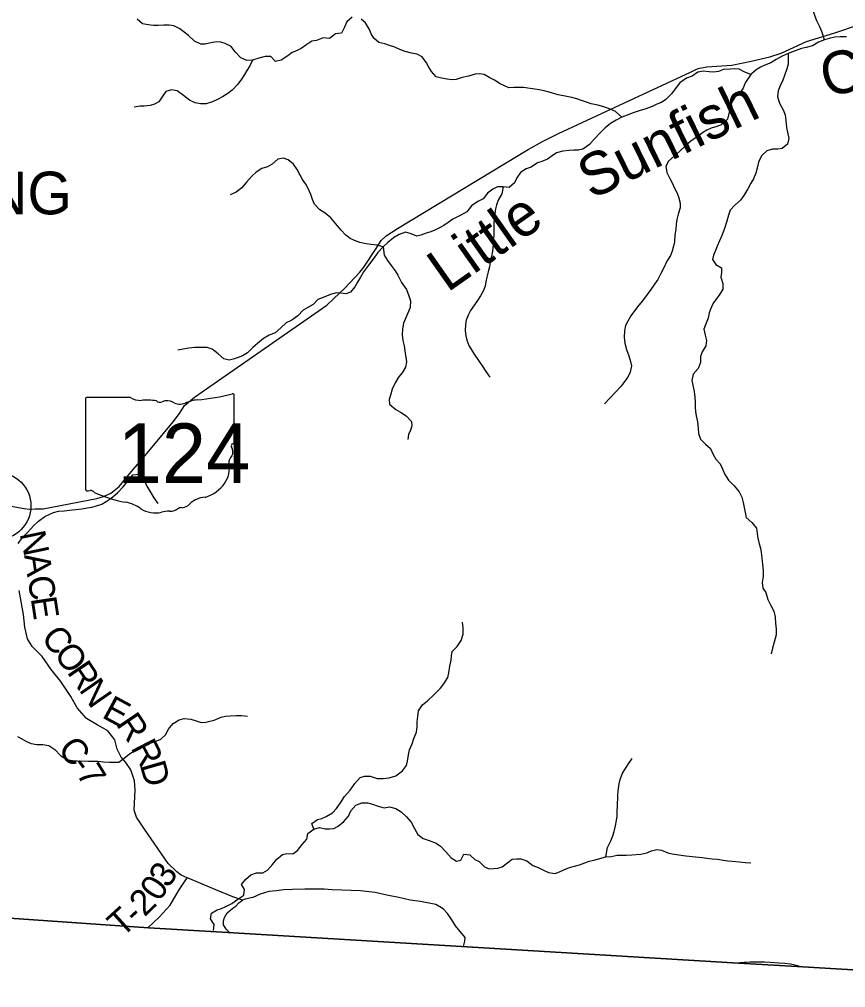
# Model space of a CAD drawing. Extents: x 1578669 to 1989827, y 208020 to 553079.
# Drawn here: x 1723876 to 1733554, y 384224 to 395568 of the extents above; entities that cross this region are included whole.
import ezdxf

# ---------------------------------------------------------------- set-up
doc = ezdxf.new("R2010")
doc.units = 0
for name, color, linetype in [('GM_X_Adjacent_County', 7, 'Continuous'), ('GM_X_Corporation_Text', 7, 'Continuous'), ('GM_X_County', 7, 'Continuous'), ('GM_X_County_Road', 7, 'Continuous'), ('GM_X_County_Road_Text', 7, 'Continuous'), ('GM_X_County_ROW', 7, 'Continuous'), ('GM_X_Minor_River', 7, 'Continuous'), ('GM_X_Minor_River_Text', 7, 'Continuous'), ('GM_X_State_Location', 7, 'Continuous'), ('GM_X_State_Route', 7, 'Continuous'), ('GM_X_State_Shield', 7, 'Continuous'), ('GM_X_Township', 7, 'Continuous'), ('GM_X_Township_Road', 7, 'Continuous'), ('GM_X_Township_Road_Text', 7, 'Continuous'), ('GM_X_Unincorporated', 7, 'Continuous')]:
    doc.layers.add(name, color=color, linetype=linetype)

msp = doc.modelspace()

# ---------------------------------------------------------------- linework, layer by layer
at = {"layer": 'GM_X_Adjacent_County'}
msp.add_lwpolyline([(1715243, 385199), (1716944, 385616), (1718960, 385355), (1720053, 385296), (1725388, 384925), (1726318, 384870), (1729054, 384706), (1732231, 384515), (1733054, 384466), (1737094, 384224)], dxfattribs=at)
at = {"layer": 'GM_X_County'}
msp.add_lwpolyline([(1737094, 384224), (1733054, 384466), (1732231, 384515), (1729054, 384706), (1726318, 384870), (1725388, 384925), (1720053, 385296), (1718960, 385355), (1716944, 385616), (1717230, 387237), (1717252, 387345), (1718205, 391923), (1718383, 392946), (1719425, 397707), (1720223, 401979)], dxfattribs=at)
at = {"layer": 'GM_X_County_Road'}
msp.add_lwpolyline([(1729078, 384704), (1729094, 384770), (1729097, 384813), (1728986, 384947), (1728940, 385017), (1728892, 385091), (1728838, 385147), (1728752, 385197), (1728576, 385233), (1728452, 385247), (1728322, 385281), (1728180, 385307), (1728044, 385339), (1727870, 385359), (1727654, 385364), (1727540, 385370), (1727444, 385376), (1727290, 385378), (1727218, 385376), (1727074, 385372), (1726974, 385370), (1726884, 385360), (1726796, 385350), (1726698, 385318), (1726610, 385281), (1726522, 385259), (1726488, 385247), (1726378, 385287), (1726176, 385371), (1726000, 385445), (1725872, 385497), (1725842, 385511), (1725772, 385541), (1725720, 385581), (1725620, 385677), (1725342, 386080), (1725248, 386220), (1725221, 386304), (1725233, 386543), (1725225, 386647), (1725183, 386775), (1725121, 386861), (1725067, 386925), (1725023, 387019), (1724995, 387128), (1724912, 387234), (1724786, 387302), (1724662, 387376), (1724554, 387504), (1724478, 387634), (1724360, 387810), (1724250, 387952), (1724142, 388103), (1724024, 388221), (1723973, 388311), (1723939, 388447), (1723923, 388595), (1723875, 388876)], dxfattribs=at)
at = {"layer": 'GM_X_County_ROW'}
msp.add_lwpolyline([(1732296, 384511), (1732322, 384517), (1732339, 384519), (1732365, 384522), (1732394, 384524), (1732436, 384525), (1732523, 384527), (1732604, 384525), (1732669, 384522), (1732771, 384516), (1732842, 384509), (1732908, 384501), (1732959, 384493), (1732988, 384485), (1733009, 384477), (1733027, 384468)], dxfattribs=at)
at = {"layer": 'GM_X_Minor_River'}
for points in [[(1733305, 395327), (1733276, 395427), (1733250, 395479), (1733216, 395551), (1733198, 395603), (1733174, 395673), (1733163, 395733), (1733169, 395801), (1733193, 395872), (1733255, 395948), (1733327, 396008), (1733349, 396058), (1733311, 396122), (1733235, 396158), (1733166, 396158), (1733090, 396160), (1733024, 396154), (1732952, 396153), (1732888, 396169), (1732810, 396177), (1732742, 396183), (1732669, 396197)], [(1727772, 395596), (1727713, 395540), (1727685, 395476), (1727649, 395408), (1727577, 395397), (1727509, 395343), (1727435, 395351), (1727358, 395321), (1727300, 395312), (1727244, 395274), (1727176, 395226), (1727122, 395198), (1727072, 395179), (1727020, 395141), (1726944, 395091), (1726876, 395073), (1726820, 395135), (1726754, 395134), (1726682, 395114), (1726606, 395092), (1726540, 395088), (1726469, 395118), (1726405, 395187), (1726355, 395249), (1726287, 395287), (1726235, 395303), (1726182, 395307), (1726120, 395293), (1726052, 395277), (1726002, 395276), (1725928, 395314), (1725858, 395378), (1725808, 395418), (1725757, 395456), (1725685, 395494), (1725631, 395502), (1725569, 395500), (1725501, 395495), (1725447, 395497), (1725383, 395505), (1725318, 395515), (1725254, 395569)], [(1730933, 394422), (1730857, 394490), (1730796, 394515), (1730722, 394545), (1730650, 394563), (1730574, 394579), (1730520, 394599), (1730460, 394617), (1730405, 394637), (1730345, 394652), (1730287, 394666), (1730187, 394686), (1730083, 394714), (1730021, 394730), (1729966, 394741), (1729912, 394751), (1729858, 394759), (1729782, 394771), (1729716, 394771), (1729666, 394769), (1729610, 394768), (1729560, 394788), (1729509, 394812), (1729439, 394856), (1729387, 394884), (1729319, 394922), (1729267, 394930), (1729215, 394927), (1729137, 394903), (1729064, 394887), (1728990, 394865), (1728938, 394860), (1728888, 394868), (1728820, 394878), (1728756, 394894), (1728704, 394956), (1728671, 395010), (1728643, 395060), (1728595, 395128), (1728535, 395160), (1728469, 395172), (1728393, 395192), (1728334, 395215), (1728274, 395241), (1728210, 395263), (1728156, 395283), (1728088, 395299), (1728026, 395349), (1727997, 395399), (1727975, 395449), (1727929, 395527), (1727879, 395569)], [(1733563, 395364), (1733491, 395364), (1733427, 395359), (1733361, 395343), (1733305, 395327), (1733235, 395301), (1733165, 395258), (1733091, 395238), (1733037, 395226), (1732932, 395189), (1732882, 395167), (1732812, 395139), (1732740, 395097), (1732678, 395058), (1732606, 395032), (1732556, 395008), (1732506, 394976), (1732444, 394921), (1732374, 394951), (1732308, 394985), (1732252, 394987), (1732200, 394985), (1732124, 394980), (1732064, 394956), (1732011, 394948), (1731955, 394952), (1731889, 394960), (1731823, 394948), (1731755, 394903), (1731691, 394879), (1731613, 394823), (1731557, 394754), (1731513, 394694), (1731449, 394628), (1731397, 394595), (1731343, 394573), (1731287, 394549), (1731215, 394521), (1731137, 394496), (1731065, 394474), (1730995, 394446), (1730933, 394422), (1730865, 394389), (1730799, 394347), (1730737, 394297), (1730673, 394237), (1730613, 394168), (1730553, 394102), (1730475, 394048), (1730425, 394035), (1730369, 394035), (1730317, 394033), (1730241, 394025), (1730169, 394003), (1730115, 393968), (1730063, 393932), (1729995, 393902), (1729945, 393888), (1729871, 393837), (1729812, 393817), (1729746, 393775), (1729703, 393711), (1729675, 393652), (1729613, 393600), (1729543, 393608), (1729478, 393608), (1729422, 393579), (1729358, 393531), (1729310, 393465), (1729246, 393433), (1729172, 393382), (1729117, 393314), (1729045, 393274), (1728952, 393229), (1728898, 393187), (1728848, 393153), (1728798, 393125), (1728744, 393100), (1728694, 393080), (1728642, 393062), (1728580, 393040), (1728530, 393030), (1728466, 393057), (1728398, 393077), (1728326, 393047), (1728258, 393007), (1728192, 392956), (1728136, 392902), (1728076, 392838), (1728014, 392753), (1727964, 392689), (1727908, 392611), (1727870, 392549), (1727838, 392488), (1727804, 392436), (1727753, 392374), (1727699, 392354), (1727640, 392362)], [(1732882, 395167), (1732881, 395043), (1732865, 394987), (1732837, 394911), (1732817, 394856), (1732785, 394788), (1732763, 394732), (1732755, 394662), (1732780, 394588), (1732820, 394510), (1732846, 394448), (1732852, 394384), (1732861, 394303), (1732887, 394173), (1732873, 394107), (1732811, 394055), (1732761, 394047), (1732697, 394048), (1732629, 394028), (1732569, 393970), (1732533, 393896), (1732523, 393839), (1732501, 393767), (1732473, 393699), (1732443, 393649), (1732408, 393583), (1732360, 393504), (1732322, 393452), (1732256, 393392), (1732202, 393331), (1732182, 393273), (1732164, 393203), (1732136, 393117), (1732102, 393035), (1732077, 392972), (1732049, 392910), (1732029, 392860), (1732005, 392804), (1731993, 392754), (1732033, 392696), (1732099, 392658), (1732098, 392602), (1732092, 392548), (1732116, 392472), (1732114, 392407), (1732074, 392337), (1732034, 392285), (1732000, 392235), (1731974, 392181), (1731956, 392130), (1731943, 392066), (1731911, 391990), (1731893, 391938), (1731907, 391870), (1731925, 391806), (1731917, 391744), (1731875, 391675), (1731854, 391617), (1731852, 391549), (1731828, 391477), (1731766, 391412), (1731754, 391338), (1731764, 391282), (1731781, 391208), (1731789, 391142), (1731791, 391084), (1731791, 391026), (1731795, 390976), (1731803, 390924), (1731817, 390852), (1731828, 390779), (1731832, 390715), (1731852, 390649), (1731914, 390591), (1731969, 390541), (1731999, 390479), (1732035, 390415), (1732085, 390361), (1732107, 390309), (1732134, 390243), (1732182, 390169), (1732248, 390103), (1732306, 390031), (1732337, 389969), (1732355, 389909), (1732367, 389849), (1732377, 389789), (1732389, 389733), (1732454, 389673), (1732508, 389607), (1732516, 389543), (1732524, 389491), (1732542, 389423), (1732555, 389371), (1732563, 389321), (1732571, 389259), (1732579, 389181), (1732587, 389107), (1732587, 389041), (1732576, 388972), (1732584, 388904)], [(1726606, 395092), (1726574, 395024), (1726540, 394971), (1726512, 394921), (1726478, 394869), (1726436, 394811), (1726370, 394738), (1726318, 394700), (1726254, 394662), (1726198, 394630), (1726138, 394601), (1726064, 394577), (1725998, 394577), (1725936, 394589), (1725870, 394621), (1725799, 394677), (1725723, 394730), (1725659, 394744), (1725591, 394722), (1725555, 394672), (1725509, 394604), (1725459, 394573), (1725407, 394561), (1725339, 394553), (1725289, 394553), (1725221, 394541)], [(1732444, 394921), (1732378, 394823), (1732352, 394763), (1732313, 394709), (1732251, 394650), (1732221, 394598), (1732201, 394540), (1732191, 394482), (1732169, 394399), (1732097, 394333), (1732045, 394315), (1731979, 394295), (1731929, 394270), (1731877, 394238), (1731821, 394196), (1731745, 394144), (1731683, 394089), (1731613, 394023), (1731545, 393967), (1731477, 393906), (1731449, 393848), (1731461, 393774), (1731494, 393704), (1731522, 393652), (1731550, 393592), (1731576, 393538), (1731596, 393488), (1731617, 393416), (1731615, 393362), (1731591, 393285), (1731577, 393225), (1731567, 393167), (1731563, 393107), (1731555, 393043), (1731548, 392961), (1731538, 392911), (1731522, 392854), (1731502, 392800), (1731460, 392734), (1731424, 392658), (1731390, 392592), (1731354, 392519), (1731316, 392465), (1731273, 392403), (1731229, 392343), (1731173, 392272), (1731131, 392218), (1731091, 392168), (1731037, 392095), (1731001, 392031), (1730977, 391981), (1730963, 391919), (1730959, 391845), (1730968, 391773), (1730988, 391699), (1731014, 391627), (1731034, 391560), (1731044, 391508), (1731031, 391436), (1731003, 391376), (1730963, 391324), (1730923, 391272), (1730859, 391201), (1730731, 391065)], [(1728136, 392902), (1728066, 392922), (1727996, 392930), (1727937, 392938), (1727863, 392955), (1727801, 392979), (1727751, 393001), (1727699, 393041), (1727643, 393101), (1727584, 393171), (1727524, 393243), (1727458, 393299), (1727396, 393335), (1727331, 393405), (1727309, 393459), (1727289, 393517), (1727257, 393587), (1727230, 393639), (1727194, 393693), (1727164, 393743), (1727128, 393809), (1727088, 393871), (1727025, 393923), (1726971, 393943), (1726903, 393932), (1726835, 393872), (1726783, 393840), (1726717, 393820), (1726649, 393779), (1726597, 393733), (1726535, 393661), (1726481, 393596), (1726415, 393544), (1726343, 393514)], [(1729543, 393608), (1729525, 393524), (1729483, 393449), (1729463, 393397), (1729453, 393347), (1729443, 393293), (1729437, 393237), (1729433, 393167), (1729432, 393106), (1729432, 393046), (1729430, 392986), (1729426, 392926), (1729416, 392854), (1729404, 392792), (1729392, 392732), (1729381, 392670), (1729365, 392609), (1729353, 392549), (1729341, 392495), (1729331, 392441), (1729309, 392383), (1729277, 392329), (1729241, 392274), (1729205, 392224), (1729160, 392156), (1729134, 392104), (1729108, 392043), (1729100, 391993), (1729096, 391921), (1729106, 391861), (1729118, 391809), (1729141, 391749), (1729171, 391697), (1729203, 391645), (1729253, 391571), (1729295, 391511), (1729340, 391443), (1729386, 391377)], [(1728136, 392902), (1728150, 392804), (1728186, 392744), (1728231, 392686), (1728277, 392622), (1728307, 392570), (1728353, 392486), (1728410, 392404), (1728436, 392330), (1728456, 392270), (1728452, 392194), (1728422, 392118), (1728400, 392065), (1728375, 392009), (1728363, 391943), (1728361, 391873), (1728367, 391807), (1728381, 391745), (1728391, 391683), (1728404, 391608), (1728412, 391556), (1728400, 391494), (1728358, 391428), (1728318, 391378), (1728278, 391310), (1728244, 391237), (1728224, 391165), (1728207, 391113), (1728213, 391059), (1728285, 390997), (1728339, 390967), (1728405, 390925), (1728470, 390857), (1728472, 390805), (1728458, 390755), (1728434, 390703), (1728424, 390645)], [(1727640, 392362), (1727588, 392365), (1727522, 392345), (1727434, 392311), (1727370, 392285), (1727316, 392228), (1727256, 392192), (1727198, 392162), (1727136, 392096), (1727068, 392045), (1727002, 392013), (1726938, 391953), (1726872, 391896), (1726802, 391870), (1726734, 391830), (1726666, 391772), (1726610, 391723), (1726548, 391663), (1726490, 391625), (1726440, 391606), (1726382, 391588), (1726332, 391576), (1726270, 391592), (1726204, 391650), (1726133, 391706), (1726077, 391722), (1726005, 391725), (1725933, 391725), (1725861, 391715), (1725795, 391703), (1725731, 391691)], [(1723861, 389428), (1723913, 389498), (1723974, 389562), (1724042, 389633), (1724101, 389689), (1724173, 389745), (1724225, 389768), (1724275, 389790), (1724333, 389808), (1724401, 389811), (1724465, 389817), (1724538, 389827), (1724606, 389834), (1724670, 389844), (1724726, 389854), (1724778, 389867), (1724840, 389889), (1724894, 389919), (1724952, 389958), (1725025, 390020), (1725093, 390092), (1725150, 390166), (1725204, 390231), (1725270, 390241), (1725332, 390176), (1725369, 390100), (1725415, 390020), (1725451, 389964), (1725498, 389895)], [(1732584, 388904), (1732620, 388852), (1732642, 388770), (1732676, 388700), (1732711, 388636), (1732727, 388564), (1732731, 388494), (1732739, 388424), (1732739, 388358), (1732718, 388271), (1732696, 388203), (1732680, 388135)], [(1727325, 386079), (1727303, 386147), (1727367, 386195), (1727417, 386205), (1727468, 386228), (1727542, 386272), (1727590, 386324), (1727639, 386390), (1727683, 386462), (1727749, 386539), (1727806, 386617), (1727868, 386685), (1727918, 386702), (1727986, 386702), (1728068, 386676), (1728138, 386675), (1728208, 386683), (1728285, 386704), (1728363, 386764), (1728409, 386828), (1728420, 386878), (1728432, 386952), (1728444, 387010), (1728475, 387082), (1728497, 387144), (1728526, 387216), (1728534, 387284), (1728534, 387340), (1728543, 387400), (1728551, 387468), (1728597, 387538), (1728656, 387585), (1728732, 387653), (1728807, 387731), (1728847, 387782), (1728895, 387858), (1728906, 387912), (1728918, 387990), (1728933, 388060), (1728937, 388112), (1728947, 388162), (1729004, 388222), (1729050, 388290), (1729072, 388366), (1729075, 388440), (1729065, 388506)], [(1723854, 387168), (1723906, 387140), (1723958, 387109), (1724014, 387083), (1724079, 387074), (1724150, 387074), (1724221, 387062), (1724291, 387013), (1724357, 386945), (1724429, 386896), (1724497, 386884), (1724557, 386880), (1724685, 386879), (1724745, 386877), (1724799, 386876), (1724861, 386870), (1724933, 386867), (1724983, 386865), (1725039, 386867), (1725089, 386901), (1725161, 386958), (1725237, 387012), (1725290, 387042), (1725340, 387063), (1725406, 387087), (1725466, 387107), (1725534, 387134), (1725591, 387188), (1725619, 387248), (1725677, 387318), (1725746, 387363), (1725808, 387377), (1725884, 387371), (1725948, 387348), (1726004, 387332), (1726058, 387334), (1726108, 387345), (1726158, 387359), (1726238, 387391), (1726290, 387404), (1726344, 387408), (1726414, 387414), (1726478, 387411), (1726548, 387403)], [(1730746, 385755), (1730766, 385864), (1730803, 385943), (1730825, 386001), (1730843, 386053), (1730860, 386121), (1730868, 386183), (1730877, 386233), (1730879, 386297), (1730883, 386347), (1730884, 386476), (1730888, 386530), (1730901, 386612), (1730913, 386664), (1730941, 386737), (1730976, 386793), (1731012, 386845), (1731054, 386907)], [(1726151, 384894), (1726156, 384962), (1726116, 385031), (1726127, 385095), (1726191, 385134), (1726245, 385152), (1726295, 385174), (1726365, 385210), (1726436, 385259), (1726504, 385309), (1726512, 385375), (1726479, 385433), (1726525, 385491), (1726587, 385545), (1726655, 385568), (1726726, 385568), (1726782, 385600), (1726842, 385665), (1726893, 385731), (1726957, 385785), (1727007, 385795), (1727077, 385790), (1727133, 385832), (1727190, 385902), (1727242, 385965), (1727256, 386031), (1727325, 386079), (1727393, 386099), (1727457, 386086), (1727509, 386084), (1727559, 386088), (1727609, 386114), (1727675, 386171), (1727732, 386231), (1727758, 386297), (1727816, 386363), (1727887, 386390), (1727957, 386388), (1728013, 386374), (1728078, 386349), (1728150, 386331), (1728212, 386342), (1728284, 386324), (1728346, 386282), (1728410, 386227), (1728463, 386161), (1728505, 386090), (1728543, 386020), (1728606, 385970), (1728674, 385949), (1728756, 385917), (1728808, 385883), (1728870, 385816), (1728935, 385746), (1728997, 385705), (1729047, 385719), (1729083, 385787), (1729151, 385778), (1729209, 385724), (1729261, 385700), (1729325, 385641), (1729377, 385615), (1729429, 385621), (1729479, 385624), (1729529, 385638), (1729597, 385692), (1729649, 385728), (1729699, 385733), (1729749, 385733), (1729819, 385711), (1729891, 385656), (1729953, 385630), (1730007, 385605), (1730072, 385573), (1730150, 385563), (1730203, 385580), (1730253, 385604), (1730321, 385630), (1730379, 385647), (1730435, 385661), (1730499, 385687), (1730549, 385705), (1730605, 385716), (1730676, 385738), (1730746, 385755), (1730808, 385761), (1730876, 385777), (1730982, 385776), (1731048, 385778), (1731156, 385789), (1731226, 385805), (1731278, 385827), (1731342, 385842), (1731396, 385834), (1731470, 385805), (1731522, 385793), (1731598, 385781), (1731682, 385770), (1731794, 385758), (1731872, 385749), (1731926, 385741)], [(1731926, 385741), (1731992, 385734), (1732054, 385728), (1732120, 385718), (1732172, 385711), (1732224, 385707), (1732312, 385699), (1732378, 385690), (1732444, 385686)]]:
    msp.add_lwpolyline(points, dxfattribs=at)
at = {"layer": 'GM_X_State_Route'}
msp.add_lwpolyline([(1723536, 389909), (1723934, 389838), (1723998, 389829), (1724062, 389832), (1724155, 389832), (1724784, 389953), (1724861, 389978), (1724948, 390016), (1725045, 390097), (1725207, 390294), (1725285, 390383), (1725431, 390557), (1725677, 390853), (1725750, 390952), (1725810, 391045), (1725926, 391142), (1727477, 392221), (1727559, 392297), (1727683, 392415), (1727865, 392605), (1727912, 392664), (1728046, 392872), (1728114, 392979), (1728173, 393032), (1728305, 393118), (1729720, 393975), (1729835, 394043), (1730005, 394137), (1730190, 394233), (1731738, 394950), (1731793, 394977), (1731825, 394992), (1731926, 395013), (1732219, 395033), (1732448, 395080), (1732667, 395130), (1732797, 395172), (1733096, 395311), (1733426, 395411), (1733703, 395506)], dxfattribs=at)
at = {"layer": 'GM_X_State_Shield'}
for p, q in [((1726392, 390612), (1726392, 391165)), ((1724652, 391120), (1724652, 390064)), ((1725178, 391139), (1724669, 391139)), ((1726392, 390612), (1726392, 390612))]:
    msp.add_line(p, q, dxfattribs=at)
for centre, major_axis, start_param, end_param in [((1725772, 392579), (1845, 0), 4.814394, 5.042369), ((1726372, 391167), (19.4, 0), 6.141152, 7.989035), ((1724672, 391123), (20.2, 0), 1.712693, 3.28349), ((1725300, 391261), (196, 0), 4.042523, 4.731795), ((1725365, 390545), (702, 0), 1.404758, 1.657858), ((1725524, 391128), (56.4, 0), 3.836095, 5.185415), ((1725607, 391006), (117, 0), 0.950623, 2.079405), ((1725758, 391174), (141, 0), 4.081561, 5.145723), ((1726007, 390816), (371, 0), 1.699011, 2.107814), ((1726387, 390572), (30, 0), 1.883978, 3.671073), ((1726371, 390610), (20.7, 0), 5.05454, 6.418171), ((1726197, 390502), (180, 0), 5.934695, 6.695948), ((1725875, 390310), (462, 0), 5.101752, 6.440018), ((1726461, 390381), (131, 0), 2.387724, 3.262537), ((1724672, 390062), (20.3, 0), 3.00124, 4.508301), ((1724675, 390170), (155, 0), 4.665946, 4.897461), ((1724707, 390003), (56, 0), 0.519207, 1.627899), ((1725413, 390952), (1333, 0), 4.195997, 4.488961), ((1725016, 389589), (417, 0), 0.823519, 1.323587), ((1726070, 389767), (253, 0), 1.647645, 2.488434), ((1725467, 389998), (265, 0), 4.026481, 4.996735), ((1725620, 389632), (217, 0), 1.495662, 1.94098), ((1725639, 389919), (141, 0), 4.691044, 5.507374), ((1725767, 389816), (39.7, 0), 1.147584, 2.315152), ((1725750, 389961), (149, 0), 4.937069, 5.64225)]:
    msp.add_ellipse(centre, major_axis=major_axis, ratio=0.8, start_param=start_param, end_param=end_param, dxfattribs=at)
at = {"layer": 'GM_X_Township'}
msp.add_lwpolyline([(1737094, 384224), (1733054, 384466), (1732231, 384515), (1729054, 384706), (1726318, 384870), (1725388, 384925), (1720053, 385296), (1718960, 385355), (1716944, 385616), (1717230, 387237), (1717252, 387345), (1718205, 391923), (1718383, 392946), (1719425, 397707), (1720223, 401979)], dxfattribs=at)
at = {"layer": 'GM_X_Township_Road'}
for points in [[(1725380, 384926), (1725515, 385048), (1725643, 385192), (1725738, 385357), (1725842, 385511)], [(1726341, 384868), (1726297, 384910), (1726265, 384961), (1726267, 385007), (1726277, 385047), (1726310, 385101), (1726378, 385155), (1726410, 385177), (1726446, 385217), (1726488, 385247)]]:
    msp.add_lwpolyline(points, dxfattribs=at)
at = {"layer": 'GM_X_Unincorporated'}
msp.add_circle((1723619, 389868), 393, dxfattribs=at)

# ---------------------------------------------------------------- texts
at = {"layer": 'GM_X_Corporation_Text'}
msp.add_text('SINKING SPRING', height=500, rotation=0, dxfattribs=at).set_placement((1718992, 393284))
at = {"layer": 'GM_X_County_Road_Text'}
for s, rotation, p in [('N', 281.8986, (1723878, 389545)), ('A', 278.6113, (1723931, 389292)), ('C', 278.5678, (1723971, 389031)), ('E', 278.6812, (1724008, 388786)), ('C', 307.3966, (1724120, 388324)), ('O', 307.1162, (1724270, 388128)), ('R', 303.939, (1724426, 387921)), ('N', 304.7839, (1724567, 387713)), ('E', 331.5479, (1724830, 387395)), ('R', 304.1415, (1725000, 387313)), ('C', 309.0694, (1724315, 387015)), ('R', 297.4308, (1725177, 387036)), ('-', 306.3344, (1724468, 386827)), ('7', 301.3931, (1724537, 386733)), ('D', 286.1235, (1725285, 386832))]:
    msp.add_text(s, height=300, rotation=rotation, dxfattribs=at).set_placement(p)
at = {"layer": 'GM_X_Minor_River_Text'}
for s, rotation, p in [('Creek', 14.2134, (1733328, 394648)), ('Sunfish', 26.0955, (1730576, 393452)), ('Little', 35.1145, (1728888, 392361))]:
    msp.add_text(s, height=500, rotation=rotation, dxfattribs=at).set_placement(p)
at = {"layer": 'GM_X_State_Location'}
for s in ['s', 'r']:
    msp.add_text(s, height=1, dxfattribs=at).set_placement((1725502, 390522))
msp.add_text('124', height=1, rotation=0, dxfattribs=at).set_placement((1725149, 390449))
at = {"layer": 'GM_X_State_Shield'}
msp.add_text('124', height=696.1, dxfattribs=at).set_placement((1725027, 390138))
at = {"layer": 'GM_X_Township_Road_Text'}
for s, rotation, p in [('3', 57.2105, (1725623, 385380)), ('0', 55.4078, (1725513, 385220)), ('2', 44.5956, (1725343, 385045)), ('T', 42.2181, (1725077, 384803)), ('-', 42.2181, (1725243, 384953))]:
    msp.add_text(s, height=300, rotation=rotation, dxfattribs=at).set_placement(p)

doc.saveas('drawing.dxf')
